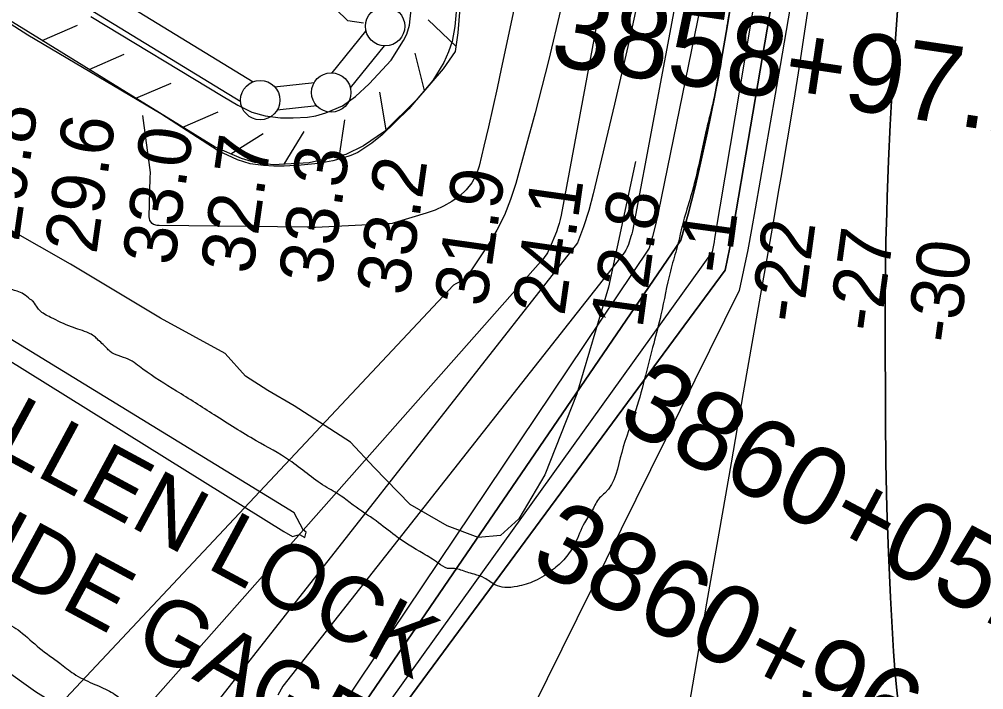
# Model space of a CAD drawing. Extents: x 3297716 to 3335574, y 688621 to 713991.
# Drawn here: x 3321409 to 3322635, y 701139 to 701992 of the extents above; entities that cross this region are included whole.
import ezdxf

# ---------------------------------------------------------------- set-up
doc = ezdxf.new("R2010")
doc.units = 0
for name, color, linetype in [('V-FLOD-BASE', 7, 'Continuous'), ('V-LEVE-TOET', 7, 'Continuous'), ('V-RIVR-EDGE', 7, 'Continuous'), ('V-RIVR-GAGE-IDEN', 7, 'Continuous'), ('V-RIVR-RANG', 7, 'Continuous'), ('V-ROAD-CNTR', 7, 'Continuous'), ('V-RRAP-FSHR', 7, 'Continuous'), ('V-SURV-IDEN', 7, 'Continuous'), ('V-SURV-LINE', 7, 'Continuous'), ('V-TOPO-DPTH', 7, 'Continuous'), ('V-TOPO-MAJR', 7, 'Continuous'), ('V-TOPO-MINR', 7, 'Continuous'), ('V-TOPO-WATR', 7, 'Continuous'), ('V-TRAN-LOCK', 7, 'Continuous')]:
    doc.layers.add(name, color=color, linetype=linetype)

msp = doc.modelspace()

# ---------------------------------------------------------------- linework, layer by layer
at = {"layer": 'V-FLOD-BASE'}
msp.add_lwpolyline([(3321499.5, 701995.4), (3321667.8, 701893.8), (3321686.5, 701882.8), (3321704.2, 701874.1), (3321721.1, 701869.3), (3321740.6, 701866.8), (3321756.8, 701866.8), (3321774.8, 701867.7), (3321785.5, 701869.3), (3321798.1, 701872.9), (3321819.4, 701882), (3321836.1, 701893.9), (3321853.3, 701910), (3321881.1, 701940), (3321896.8, 701964.9), (3321901.3, 701973.3), (3321904.4, 701984.7), (3321913.2, 702064.1)], dxfattribs=at)
at = {"layer": 'V-LEVE-TOET'}
msp.add_lwpolyline([(3321968.7, 702052.5), (3321962.4, 701982.9), (3321958.8, 701963.7), (3321954.2, 701950.7), (3321948.2, 701937.1), (3321934.1, 701914), (3321903.7, 701878), (3321870, 701845.3), (3321856.8, 701834.6), (3321838.9, 701822.8), (3321829.9, 701819), (3321820.7, 701815.9), (3321807.1, 701811.9), (3321788.7, 701808.7), (3321767, 701806.4), (3321745.5, 701805.4), (3321732.2, 701805.1), (3321719.1, 701805.9), (3321702, 701808.4), (3321685.8, 701813.2), (3321661.4, 701824.6), (3321588.6, 701871.7), (3321419.4, 701971.9), (3321270.5, 702067.5)], dxfattribs=at)
at = {"layer": 'V-RIVR-EDGE'}
for points in [[(3322341.4, 702242.8), (3322346.7, 702225.4), (3322352.1, 702209.7), (3322356.2, 702204.3), (3322361.2, 702193.5), (3322360.7, 702178.1), (3322355.7, 702168.6), (3322344.1, 702156.2), (3322336.6, 702143.4), (3322328.7, 702130.1), (3322324.9, 702114.8), (3322319.9, 702094.5), (3322317.3, 702071.7), (3322317.3, 702046), (3322315.6, 702029), (3322309.3, 701991.3), (3322304.6, 701961.5), (3322301.3, 701944.5), (3322298.7, 701927.5), (3322288.2, 701877), (3322282.4, 701853.4), (3322271.9, 701805.3), (3322263.1, 701770.1), (3322253.9, 701739), (3322243.9, 701699.3), (3322236.3, 701671.9), (3322224.2, 701616), (3322215, 701579.6), (3322204.5, 701539), (3322192.4, 701495.5), (3322174.4, 701441.2), (3322152.8, 701389.5), (3322146.1, 701383.3), (3322137.4, 701368.4), (3322127, 701351.8), (3322114.9, 701325.3), (3322102.4, 701306.7), (3322086.6, 701291.8), (3322063.8, 701277.8), (3322041.4, 701270.8), (3322025.6, 701269.6), (3322013.6, 701272.9), (3322000, 701281.3), (3321986.7, 701286.3), (3321978, 701288.8), (3321961.9, 701293.4), (3321953.1, 701293.8), (3321941.1, 701300.5), (3321922.1, 701312.5), (3321886.5, 701335.4), (3321862.1, 701354.1), (3321833.1, 701374.1), (3321817.8, 701385.7), (3321797.1, 701398.2), (3321752, 701431.1), (3321709.8, 701456.1), (3321656.4, 701488.9), (3321608.4, 701519.3), (3321565.8, 701547.2), (3321547.2, 701559.7), (3321534.4, 701564.3), (3321524, 701569.7), (3321519.5, 701574.2), (3321507.5, 701585.5), (3321502.9, 701589.6), (3321497.1, 701592.9), (3321474.8, 701600.9), (3321448.3, 701613), (3321434.2, 701622.1), (3321430.5, 701627.1), (3321425.1, 701634.2), (3321422.2, 701636.2), (3321413.9, 701642.5), (3321406.1, 701646.2), (3321378.3, 701653.3), (3321364.7, 701658.3), (3321353.1, 701666.3), (3321340.7, 701676.6), (3321311.3, 701699.5), (3321284, 701719.1), (3321262.5, 701732.4), (3321235.1, 701748.2), (3321222.3, 701756.9), (3321185.9, 701779.8), (3321159.4, 701797.3), (3321132.9, 701813.5), (3321113.5, 701825.2), (3321100.6, 701832.7), (3321094, 701841), (3321090.3, 701849.3), (3321088.3, 701858.4), (3321085, 701862.1), (3321080, 701864.6), (3321065.9, 701866.7), (3321053.1, 701870.1), (3321042.3, 701874.7), (3321032.8, 701881.7), (3321017.1, 701890.9), (3321000.1, 701902.1), (3320987.7, 701909.6), (3320939, 701834.7)], [(3320879, 701727.5), (3320886.5, 701722.5), (3320897.3, 701720.8), (3320901, 701713.4), (3320906.7, 701698.4), (3320907.1, 701689.7), (3320915.4, 701669), (3320915.8, 701660.7), (3320914.5, 701650.3), (3320914.9, 701637.1), (3320922.7, 701620.1), (3320934.7, 701606.8), (3320954.1, 701590.6), (3320979.8, 701579.3), (3320991, 701567.7), (3321010.4, 701541.9), (3321012.9, 701532.4), (3321009.5, 701528.2), (3321004.1, 701522), (3321003.7, 701518.3), (3321007.4, 701515.8), (3321013.2, 701515.4), (3321024.4, 701502.9), (3321026.9, 701497.1), (3321028.9, 701490.9), (3321038, 701484.2), (3321054.2, 701473), (3321067.4, 701463), (3321095.1, 701448.5), (3321117.1, 701436), (3321145.6, 701411.4), (3321178.7, 701381.9), (3321204.3, 701361.6), (3321229.6, 701344.1), (3321259.4, 701321.6), (3321299.9, 701291.7), (3321330.1, 701270.9), (3321351.2, 701252.6), (3321365.7, 701242.2), (3321387.6, 701227.6), (3321409.6, 701213.5), (3321434.4, 701192.3), (3321460, 701173.2), (3321477.8, 701159.9), (3321501.8, 701147.4), (3321523.4, 701137.4), (3321539.9, 701126.1), (3321551.5, 701114.9), (3321562.7, 701105.8), (3321578.8, 701099.1), (3321589.1, 701091.6), (3321615.6, 701064.6), (3321618.5, 701061.3)]]:
    msp.add_spline(points, degree=3, dxfattribs=at)
at = {"layer": 'V-ROAD-CNTR'}
msp.add_lwpolyline([(3321846.2, 701987.1), (3321826.4, 701990.2), (3321811.1, 702004.8), (3321800.8, 702019.2), (3321791, 702040.7), (3321762, 702137.8), (3321744, 702203.1), (3321739, 702250.2), (3321738, 702278), (3321740.4, 702306.3), (3321766.4, 702494.1), (3321778.5, 702643.8), (3321767.8, 702706.9)], dxfattribs=at)
at = {"layer": 'V-RRAP-FSHR'}
for p, q in [((3321963.7, 701957.8), (3321928.2, 701991.3)), ((3321437.7, 701965.2), (3321482.5, 701984.5)), ((3321497.3, 701928.4), (3321542.1, 701947.8)), ((3321923.8, 701901.4), (3321911.8, 701948.8)), ((3321556.8, 701891.7), (3321601.7, 701911)), ((3321875, 701851.3), (3321866.7, 701899.5)), ((3321616.4, 701854.9), (3321661.2, 701874.2)), ((3321815, 701815.7), (3321822.3, 701864)), ((3321677.4, 701821), (3321718.8, 701846.9)), ((3321745.2, 701807.6), (3321770.9, 701849.2))]:
    msp.add_line(p, q, dxfattribs=at)
for points in [[(3322073.7, 702931.6), (3322049.6, 702694.6), (3321968.8, 702006.2), (3321966.2, 701974.7), (3321962.7, 701951), (3321947.4, 701928.9), (3321913.7, 701889.7), (3321872.8, 701849.3), (3321846.1, 701831.2), (3321823.8, 701820.1), (3321777.2, 701809.5), (3321731.4, 701806.8), (3321708, 701809.9), (3321691.1, 701815.2), (3321657.7, 701829.4), (3321060.1, 702198.4), (3321046.8, 702199.1), (3321015.2, 702186.9)], [(3322191.9, 701811.2), (3322157.4, 701651.2), (3322117.4, 701515.7), (3322076.8, 701412.6), (3322043.8, 701356.7), (3322020.2, 701335.5), (3321991.9, 701333.2), (3321952.7, 701347.8), (3321905.3, 701375.1), (3321859.5, 701422.1), (3321829.6, 701454.3), (3321757.9, 701500.6), (3321724.6, 701519.9), (3321696.2, 701538.2), (3321670.3, 701567), (3321588.1, 701612), (3321473.5, 701680.5), (3321318.5, 701769), (3321206.9, 701845.1), (3321147.9, 701872.7), (3321093.3, 701887.9), (3321013.2, 701934.3)], [(3321345.4, 701196.8), (3321429, 701137.3), (3321526.8, 701076.6), (3321587.3, 701024.9), (3321614.3, 700980.6), (3321649.9, 700916.7), (3321681.1, 700860.5), (3321719.1, 700817), (3321763.4, 700783.1), (3321802, 700740.2), (3321820.4, 700710.5), (3321858.2, 700657.1), (3321878.2, 700621.1), (3321869.8, 700572.1), (3321855.4, 700467.7), (3321828.2, 700367.5), (3321811.2, 700200.3), (3321797.9, 699956), (3321792.4, 699770.4)]]:
    msp.add_lwpolyline(points, dxfattribs=at)
at = {"layer": 'V-SURV-LINE'}
for points in [[(3321065, 702304.5), (3321705.7, 701912.5)], [(3321690, 701886.9), (3321049.3, 702278.9)], [(3321806.1, 701924), (3321849.3, 701977.1)], [(3321872.6, 701958.1), (3321829.4, 701905)], [(3321733.2, 701906.3), (3321783.7, 701911.8)], [(3321786.9, 701882), (3321736.4, 701876.5)]]:
    msp.add_lwpolyline(points, dxfattribs=at)
for centre in [(3321873.6, 701983.1), (3321805.1, 701899), (3321714.9, 701889.3)]:
    msp.add_circle(centre, 25, dxfattribs=at)
at = {"layer": 'V-TOPO-DPTH'}
for points in [[(3322325.8, 702456.2), (3322187.9, 701722.8), (3322187.5, 701721.1), (3322187.1, 701719.3), (3322186.1, 701715.8), (3322182.9, 701705.8), (3322181.5, 701702), (3322179.7, 701698.5), (3322177.7, 701695.1), (3321743.5, 701144), (3321737.1, 701132.4)], [(3321879.9, 700192.7), (3321751.5, 700920.3), (3321753.7, 700942.4), (3321757.1, 700964.2), (3321762.3, 700985.7), (3321768.7, 701006.9), (3322249.4, 701711), (3322258.8, 701744.1), (3322267.3, 701777.4), (3322272.8, 701801.4), (3322282.8, 701847.1), (3322292.2, 701892.9), (3322300.8, 701938.9), (3322308.7, 701985), (3322379.1, 702419.1)], [(3321879.9, 700192.7), (3321751.5, 700920.3), (3321753.7, 700942.4), (3321757.1, 700964.2), (3321762.3, 700985.7), (3321768.7, 701006.9), (3322249.4, 701711), (3322258.8, 701744.1), (3322267.3, 701777.4), (3322272.8, 701801.4), (3322282.8, 701847.1), (3322292.2, 701892.9), (3322300.8, 701938.9), (3322308.7, 701985), (3322379.1, 702419.1)], [(3322472.5, 702417.8), (3322407.6, 701982.5), (3322400.3, 701934.6), (3322392.7, 701886.6), (3322384.8, 701838.7), (3322376.7, 701790.8), (3322373.4, 701772.2), (3322366.8, 701733.7), (3322360.1, 701695.2), (3322353.3, 701656.7), (3322346.6, 701618.2), (3322328.9, 701516.9), (3322313.3, 701427.8), (3322297.8, 701338.6), (3322282.3, 701249.5), (3322266.9, 701160.3), (3322226.9, 700928.4), (3322224.4, 700914.7), (3322221.6, 700901.1), (3322218.6, 700887.5), (3322215.3, 700873.9), (3322163.9, 700671.9)], [(3322472.5, 702417.8), (3322407.6, 701982.5), (3322400.3, 701934.6), (3322392.7, 701886.6), (3322384.8, 701838.7), (3322376.7, 701790.8), (3322373.4, 701772.2), (3322366.8, 701733.7), (3322360.1, 701695.2), (3322353.3, 701656.7), (3322346.6, 701618.2), (3322328.9, 701516.9), (3322313.3, 701427.8), (3322297.8, 701338.6), (3322282.3, 701249.5), (3322266.9, 701160.3), (3322226.9, 700928.4), (3322224.4, 700914.7), (3322221.6, 700901.1), (3322218.6, 700887.5), (3322215.3, 700873.9), (3322163.9, 700671.9)], [(3322526.3, 701120.1), (3322523.6, 701142.6), (3322521.5, 701165.2), (3322519.9, 701187.9), (3322516.2, 701256.6), (3322513.5, 701313.7), (3322511.4, 701370.8), (3322510.2, 701427.9), (3322509.6, 701485.1), (3322509.2, 701602.7), (3322509.3, 701638.5), (3322509.6, 701674.2), (3322510.2, 701710), (3322511.2, 701745.7), (3322511.8, 701766.1), (3322513.5, 701812), (3322515.6, 701857.8), (3322518.2, 701903.7), (3322521.1, 701949.5), (3322552.6, 702391.9)], [(3322552.6, 702391.9), (3322521.1, 701949.5), (3322518.2, 701903.7), (3322515.6, 701857.8), (3322513.5, 701812), (3322511.8, 701766.1), (3322511.2, 701745.7), (3322510.2, 701710), (3322509.6, 701674.2), (3322509.3, 701638.5), (3322509.2, 701602.7), (3322509.6, 701485.1), (3322510.2, 701427.9), (3322511.4, 701370.8), (3322513.5, 701313.7), (3322516.2, 701256.6), (3322519.9, 701187.9), (3322521.5, 701165.2), (3322523.6, 701142.6), (3322526.3, 701120.1)], [(3321944, 700218.5), (3321794.7, 700919.8), (3321791.8, 700921.8), (3321790.7, 700923.2), (3321789.1, 700926.4), (3321788.4, 700929.9), (3321788.4, 700931.7), (3321789.5, 700951.6), (3321789.9, 700955.7), (3321790.5, 700959.8), (3321791.5, 700963.8), (3321792.7, 700967.8), (3321800.8, 700991.1), (3321802.7, 700995), (3321803.9, 700996.8), (3321807, 700999.8), (3321810.7, 701001.6), (3322305.8, 701672.9), (3322308.8, 701687.4), (3322311.8, 701701.9), (3322314.5, 701716.5), (3322317.1, 701731.2), (3322408.1, 702265.5)], [(3322408.1, 702265.5), (3322317.1, 701731.2), (3322314.5, 701716.5), (3322311.8, 701701.9), (3322308.8, 701687.4), (3322305.8, 701672.9), (3321810.7, 701001.6), (3321807, 700999.8), (3321803.9, 700996.8), (3321802.7, 700995), (3321800.8, 700991.1), (3321792.7, 700967.8), (3321791.5, 700963.8), (3321790.5, 700959.8), (3321789.9, 700955.7), (3321789.5, 700951.6), (3321788.4, 700931.7), (3321788.4, 700929.9), (3321789.1, 700926.4), (3321790.7, 700923.2), (3321791.8, 700921.8), (3321794.7, 700919.8), (3321944, 700218.5)]]:
    msp.add_lwpolyline(points, dxfattribs=at)
at = {"layer": 'V-TOPO-MAJR'}
msp.add_lwpolyline([(3322096.9, 702005.3), (3322081.4, 701939), (3322064.4, 701873), (3322039.8, 701783.1), (3322033.2, 701762.7), (3322025.3, 701742.8), (3322015.5, 701723.8), (3322004.6, 701705.3), (3321980.2, 701668.4), (3321978, 701665.6), (3321975.6, 701663), (3321972.9, 701660.8), (3321970, 701658.9), (3321966.8, 701657.2), (3321963.6, 701655.6), (3321960.4, 701654.1), (3321383.2, 701038.8)], dxfattribs=at)
at = {"layer": 'V-TOPO-MINR'}
for points in [[(3322325.8, 702456.2), (3322187.9, 701722.8), (3322187.5, 701721.1), (3322187.1, 701719.3), (3322186.1, 701715.8), (3322182.9, 701705.8), (3322181.5, 701702), (3322179.7, 701698.5), (3322177.7, 701695.1), (3321743.5, 701144), (3321737.1, 701132.4)], [(3322472.5, 702417.8), (3322407.6, 701982.5), (3322400.3, 701934.6), (3322392.7, 701886.6), (3322384.8, 701838.7), (3322376.7, 701790.8), (3322373.4, 701772.2), (3322366.8, 701733.7), (3322360.1, 701695.2), (3322353.3, 701656.7), (3322346.6, 701618.2), (3322328.9, 701516.9), (3322313.3, 701427.8), (3322297.8, 701338.6), (3322282.3, 701249.5), (3322266.9, 701160.3), (3322226.9, 700928.4), (3322224.4, 700914.7), (3322221.6, 700901.1), (3322218.6, 700887.5), (3322215.3, 700873.9), (3322163.9, 700671.9)], [(3322220.1, 702404.2), (3322097.4, 701742.8), (3322096.3, 701737.5), (3322094.9, 701732.2), (3322093.2, 701727.1), (3322091.3, 701721.9), (3322082.6, 701700.5), (3322081.4, 701697.8), (3322080, 701695.2), (3322078.5, 701692.7), (3322076.8, 701690.3), (3322075, 701688), (3322073.1, 701685.8), (3322071.1, 701683.6), (3321516.8, 701056.8)], [(3322552.6, 702391.9), (3322521.1, 701949.5), (3322518.2, 701903.7), (3322515.6, 701857.8), (3322513.5, 701812), (3322511.8, 701766.1), (3322511.2, 701745.7), (3322510.2, 701710), (3322509.6, 701674.2), (3322509.3, 701638.5), (3322509.2, 701602.7), (3322509.6, 701485.1), (3322510.2, 701427.9), (3322511.4, 701370.8), (3322513.5, 701313.7), (3322516.2, 701256.6), (3322519.9, 701187.9), (3322521.5, 701165.2), (3322523.6, 701142.6), (3322526.3, 701120.1)], [(3322114.3, 702363.8), (3322021.3, 701929), (3322016, 701904.4), (3322010.5, 701879.8), (3322004.9, 701855.2), (3321999.2, 701830.7), (3321993.1, 701805.1), (3321989.2, 701794.1), (3321984, 701783.9), (3321976.8, 701775), (3321968.3, 701767), (3321958.3, 701760.3), (3321948, 701754.4), (3321937.1, 701749.5), (3321925.9, 701745.5), (3321885.2, 701733.2), (3321882.4, 701732.5), (3321879.6, 701732), (3321878.6, 701731.9), (3321877.7, 701731.9), (3321785.2, 701727.2), (3321780.7, 701727.2), (3321776.2, 701727.6), (3321774.7, 701727.8), (3321586.4, 701729.9), (3321583.9, 701729.7), (3321579.4, 701730.9), (3321577.4, 701732.3), (3321574.6, 701736.3), (3321573.9, 701738.6), (3321573.7, 701741), (3321574.9, 701790.3), (3321575.5, 701797.3), (3321565.5, 701869.8)], [(3322408.1, 702265.5), (3322317.1, 701731.2), (3322314.5, 701716.5), (3322311.8, 701701.9), (3322308.8, 701687.4), (3322305.8, 701672.9), (3321810.7, 701001.6), (3321807, 700999.8), (3321803.9, 700996.8), (3321802.7, 700995), (3321800.8, 700991.1), (3321792.7, 700967.8), (3321791.5, 700963.8), (3321790.5, 700959.8), (3321789.9, 700955.7), (3321789.5, 700951.6), (3321788.4, 700931.7), (3321788.4, 700929.9), (3321789.1, 700926.4), (3321790.7, 700923.2), (3321791.8, 700921.8), (3321794.7, 700919.8), (3321944, 700218.5)], [(3322200.5, 702041.5), (3322183.3, 701962.8), (3322165.2, 701884.3), (3322138.1, 701770.1), (3322132.4, 701749), (3322125.9, 701728.2), (3322118.2, 701707.9), (3321621.2, 701074.3)], [(3322282, 702046.7), (3322220.7, 701746), (3322217.3, 701730.8), (3322213.5, 701715.7), (3322209.1, 701700.8), (3321756.7, 701026.5), (3321747.7, 700996.6), (3321740.4, 700966.4), (3321735.6, 700935.7), (3321732.5, 700904.6), (3321844.7, 700179.3)], [(3322390.9, 702022.9), (3322375.7, 701933.4), (3322344.2, 701750.9), (3322339.5, 701724.8), (3322334.5, 701698.8), (3322329.2, 701672.9), (3322323.6, 701647), (3322004.6, 701001.6), (3322002.7, 700999.6), (3322001, 700997.4), (3321980.6, 700966.6), (3321972.7, 700951.1), (3321967.2, 700935.2), (3321965.2, 700918.4), (3321965.6, 700901), (3321970.6, 700862.7), (3321971.4, 700859.1), (3321993.9, 700178.4)], [(3322341.1, 702003.9), (3322325.4, 701909.6), (3322292.5, 701713.2), (3322291.8, 701709), (3322291, 701704.8), (3322290.2, 701700.6), (3322289.3, 701696.5), (3321780.7, 700987.4), (3321776.9, 700974.8), (3321773.8, 700962), (3321771.8, 700949), (3321770.5, 700935.9), (3321912.3, 700215.5)]]:
    msp.add_lwpolyline(points, dxfattribs=at)
at = {"layer": 'V-TOPO-WATR'}
msp.add_lwpolyline([(3322379.1, 702419.1), (3322308.7, 701985), (3322300.8, 701938.9), (3322292.2, 701892.9), (3322282.8, 701847.1), (3322272.8, 701801.4), (3322267.3, 701777.4), (3322258.8, 701744.1), (3322249.4, 701711), (3321768.7, 701006.9), (3321762.3, 700985.7), (3321757.1, 700964.2), (3321753.7, 700942.4), (3321751.5, 700920.3), (3321879.9, 700192.7)], dxfattribs=at)
at = {"layer": 'V-TRAN-LOCK'}
msp.add_lwpolyline([(3320941, 701841.1), (3321745, 701340.8), (3321755.9, 701334.4), (3321764.7, 701336.8), (3321771.7, 701333.2), (3321773.2, 701339.7), (3321769.4, 701342.7), (3321757.9, 701364.5), (3320956.6, 701855.4), (3320941, 701841.1)], dxfattribs=at)

# ---------------------------------------------------------------- texts
at = {"layer": 'V-RIVR-GAGE-IDEN'}
for s, p in [('PORT ALLEN LOCK', (3321009.6, 701638.4)), ('RIVER SIDE GAGE', (3320970, 701508.6))]:
    msp.add_text(s, height=83, rotation=331.6375, dxfattribs=at).set_placement(p)
at = {"layer": 'V-RIVR-RANG'}
for s, rotation, p in [('29.8', 81.9283, (3321407.8, 701707.9)), ('29.6', 81.9283, (3321506.6, 701692.3)), ('33.0', 81.9283, (3321605.5, 701677.4)), ('32.7', 81.9283, (3321704.9, 701666.5)), ('33.3', 81.9283, (3321804, 701652.7)), ('33.2', 81.9283, (3321903, 701638.9)), ('31.9', 81.9283, (3322002, 701624.9)), ('24.1', 81.9283, (3322101.4, 701613.7)), ('12.8', 82.2112, (3322200.7, 701597.6)), ('-1', 82.2112, (3322311.1, 701666.4)), ('-22', 82.2112, (3322403.5, 701604.3)), ('-27', 82.2112, (3322502.9, 701592.8)), ('-30', 82.2112, (3322601.8, 701578))]:
    msp.add_text(s, height=67, rotation=rotation, dxfattribs=at).set_placement(p)
at = {"layer": 'V-SURV-IDEN'}
for s, rotation, p in [('3858+97.2', 351.5438, (3322081.5, 701934.2)), ('3860+05.6', 332.0282, (3322165.6, 701476.7)), ('3860+96.4', 332.9319, (3322054.7, 701296.2))]:
    msp.add_text(s, height=100, rotation=rotation, dxfattribs=at).set_placement(p)

doc.saveas('drawing.dxf')
